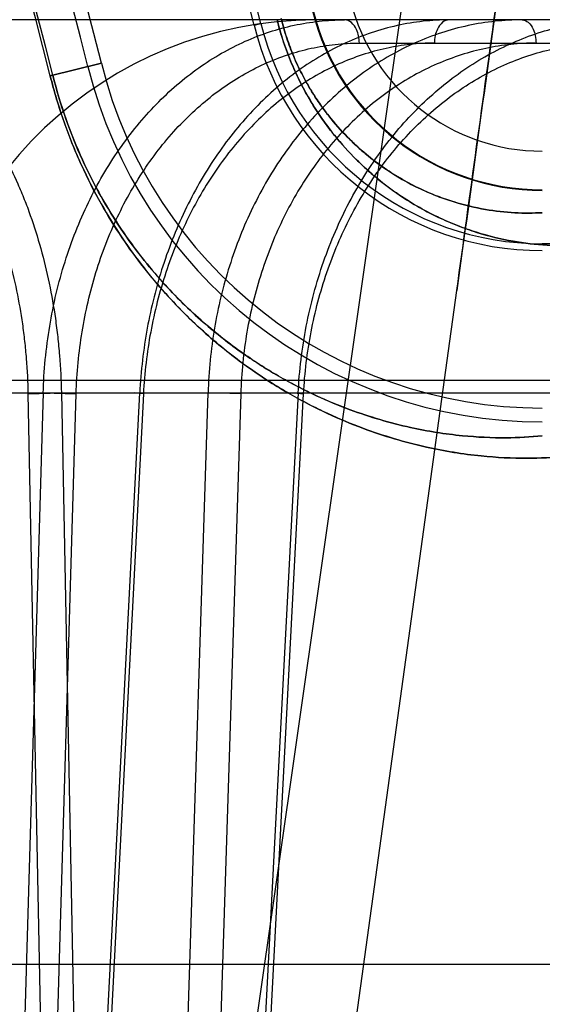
# Model space of a CAD drawing. Header units: millimetres. Extents: x 0 to 297, y 0 to 210.
# Tile 400 of 446: x 240.4892 to 240.549, y 161.228 to 161.3406. Entities that reach past the tile are written whole.
import ezdxf

# ---------------------------------------------------------------- set-up
doc = ezdxf.new("R2010")
doc.units = ezdxf.units.MM
doc.header["$LTSCALE"] = 16.335
doc.layers.get('0').update_dxf_attribs({"linetype": 'CONTINUOUS'})
for name, color, linetype in [('AXES_REF', 7, 'CONTINUOUS'), ('INTFCLR_1', 7, 'CONTINUOUS'), ('INTFCLR_144815', 7, 'CONTINUOUS'), ('INTFCLR_72935', 7, 'CONTINUOUS')]:
    doc.layers.add(name, color=color, linetype=linetype)

msp = doc.modelspace()

# ---------------------------------------------------------------- linework, layer by layer
at = {"color": 7, "linetype": 'Continuous'}
for radius in [8.7262453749, 8.7255, 8.6696226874]:
    msp.add_circle((241.415033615, 154.4105885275), radius, dxfattribs=at)
msp.add_arc((241.415033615, 154.4105885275), 8.64, 278.2771290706, 261.7228709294, dxfattribs=at)
at = {"layer": 'AXES_REF', "color": 9, "linetype": 'Continuous'}
msp.add_arc((241.415033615, 154.4105885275), 7.9600610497, 94.4118118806, 85.5881881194, dxfattribs=at)
at = {"layer": 'INTFCLR_1', "color": 9, "linetype": 'Continuous'}
for p, q in [((240.5167745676, 161.3401731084), (240.5160103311, 161.3399835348)), ((240.4926951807, 161.3342000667), (240.498539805, 161.3356498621))]:
    msp.add_line(p, q, dxfattribs=at)
for centre, radius, start, end in [((240.0467819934, 161.2235885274), 0.5439220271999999, 4.2349584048, 43.61014177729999), ((240.0467819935, 161.2235885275), 0.459427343, 13.9313770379, 41.16544983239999), ((240.0467819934, 161.2235885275), 0.4597294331, 13.9313763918, 41.1654492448), ((240.5489576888, 161.3481563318), 0.0225778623, 193.931376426, 269.9999999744), ((240.5489576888, 161.3481563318), 0.0270771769, 193.9313763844, 270.0000000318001)]:
    msp.add_arc(centre, radius, start, end, dxfattribs=at)
at = {"layer": 'INTFCLR_1', "color": 6, "linetype": 'Continuous'}
for centre, radius, start, end in [((240.0467819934, 161.2235885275), 0.5394259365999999, 10.8985890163, 42.7086480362), ((240.0467819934, 161.2235885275), 0.4834490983, 13.9313766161, 41.16544924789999), ((240.0467819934, 161.2235885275), 0.4842364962, 13.9313763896, 41.16544924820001), ((240.0467819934, 161.2235885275), 0.4654490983, 13.9313761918, 41.1654492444), ((240.0467819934, 161.2235885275), 0.4638621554, 13.9313763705, 41.1654492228), ((240.5489576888, 161.3481563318), 0.0339458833, 193.93137305, 270.0000005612), ((240.5489576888, 161.3481563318), 0.0331584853, 193.9313762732, 270.0000001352), ((240.5489576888, 161.3481563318), 0.0519458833, 193.9313780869, 270.0000003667), ((240.5489576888, 161.3481563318), 0.0535328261, 193.9313764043, 269.9999999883)]:
    msp.add_arc(centre, radius, start, end, dxfattribs=at)
at = {"layer": 'INTFCLR_1', "color": 9, "linetype": 'Continuous'}
for points, knots in [([(240.518624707, 161.340632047), (240.518840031, 161.3397640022), (240.5193321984, 161.3380661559), (240.5202476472, 161.3356329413), (240.5212940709, 161.3333768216), (240.5224329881, 161.3313169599), (240.5236285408, 161.3294589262), (240.5252190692, 161.327297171), (240.5268875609, 161.3253938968), (240.5286008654, 161.3237319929), (240.5302169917, 161.3223132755), (240.5329110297, 161.3202592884), (240.5360898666, 161.3184142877), (240.5392193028, 161.3170567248), (240.5420708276, 161.3160546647), (240.545484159, 161.3152178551), (240.5494092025, 161.314752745), (240.5519327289, 161.3147408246), (240.5531433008, 161.3148015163)], [0, 0, 0, 0, 0.0574620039, 0.1134387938, 0.166877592, 0.2171065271, 0.2645507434, 0.3087290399, 0.3894613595, 0.4267760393, 0.4620386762, 0.5275743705, 0.6441857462, 0.6969909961, 0.7465939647, 0.8382414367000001, 0.9221232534, 1, 1, 1, 1]), ([(240.5190913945, 161.3407478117), (240.5192777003, 161.3399967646), (240.5197039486, 161.3385279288), (240.5204971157, 161.3364233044), (240.5214045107, 161.3344723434), (240.5223922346, 161.3326917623), (240.5234293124, 161.3310863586), (240.5248087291, 161.3292197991), (240.5262558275, 161.3275776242), (240.5277415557, 161.3261451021), (240.5291428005, 161.3249231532), (240.5314775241, 161.3231566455), (240.5342303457, 161.3215744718), (240.5369392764, 161.3204161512), (240.5394047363, 161.3195639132), (240.5423540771, 161.3188597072), (240.5457405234, 161.3184811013), (240.5479152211, 161.3184866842), (240.5489576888, 161.318546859)], [0, 0, 0, 0, 0.05754868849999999, 0.1136049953, 0.167112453, 0.2174228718, 0.2649197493, 0.309146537, 0.3899516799, 0.4273016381, 0.4625873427, 0.5281651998, 0.6447842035, 0.6975091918, 0.7471243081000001, 0.8386489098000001, 0.9223420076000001, 1, 1, 1, 1]), ([(240.492695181, 161.3342000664), (240.4931411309, 161.3324022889), (240.4941772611, 161.3289395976), (240.496150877, 161.3240484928), (240.4983982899, 161.3196393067), (240.5008171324, 161.3157247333), (240.5033042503, 161.3123083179), (240.5065113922, 161.3084918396), (240.5097999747, 161.3052425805), (240.5131146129, 161.3024911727), (240.5161775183, 161.3002097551), (240.5198914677, 161.2978426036), (240.5242294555, 161.2955985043), (240.5294091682, 161.2934348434), (240.5352810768, 161.2916909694), (240.541618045, 161.2906613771), (240.5469420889, 161.2903927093), (240.5501528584, 161.2905448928), (240.5515920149, 161.2906853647)], [0, 0, 0, 0, 0.06983020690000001, 0.1360165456, 0.1985856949, 0.2561722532, 0.3093207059, 0.3577512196, 0.4440024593, 0.4831205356, 0.5200948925, 0.5879287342, 0.6488908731, 0.7039975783, 0.7993757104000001, 0.8790225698, 0.9454860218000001, 1, 1, 1, 1]), ([(240.4929883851, 161.3342727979), (240.4934121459, 161.3325643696), (240.494397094, 161.3292738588), (240.4962736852, 161.3246265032), (240.4984109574, 161.320437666), (240.5007115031, 161.3167191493), (240.5030769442, 161.3134745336), (240.5061272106, 161.3098509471), (240.509254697, 161.3067670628), (240.5124067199, 161.3041568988), (240.5153194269, 161.3019933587), (240.5188501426, 161.2997501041), (240.5229742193, 161.2976256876), (240.5278965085, 161.2955804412), (240.5334757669, 161.2939370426), (240.5394935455, 161.2929764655), (240.5445471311, 161.2927372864), (240.5475926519, 161.2928967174), (240.5489576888, 161.2930348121)], [0, 0, 0, 0, 0.0698671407, 0.1360883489, 0.1986819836, 0.2562926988, 0.3094735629, 0.3579124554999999, 0.4441892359, 0.4833221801, 0.5202930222, 0.5881501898, 0.6490914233, 0.7042036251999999, 0.7995434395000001, 0.8791525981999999, 0.9455413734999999, 1, 1, 1, 1])]:
    msp.add_open_spline(points, degree=3, knots=knots, dxfattribs=at)
at = {"layer": 'INTFCLR_144815', "color": 9, "linetype": 'Continuous'}
for p, q in [((240.6148294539, 161.9152143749), (240.451619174, 160.7740740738)), ((240.6259355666, 161.3405885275), (239.5632996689, 161.3405885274)), ((240.5280412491, 161.337935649), (240.5806433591, 161.337935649)), ((240.4565150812, 160.7106071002), (240.5391830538, 161.3096670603)), ((240.7253734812, 161.2993567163), (239.4518323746, 161.2993567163)), ((239.5301046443, 161.2979436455), (240.6656396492, 161.2979436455)), ((240.4918894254, 161.2979436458), (240.4892129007, 161.2075519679)), ((240.4901481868, 161.2978494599), (240.4939666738, 161.2979436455)), ((240.4901481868, 161.2978494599), (240.4919499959, 161.2055885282)), ((240.4929305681, 161.2055885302), (240.4956578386, 161.2978494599)), ((240.4939666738, 161.2979436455), (240.4957653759, 161.2055885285)), ((240.4982731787, 161.2075519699), (240.5029267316, 161.2979436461)), ((240.5033486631, 161.2978494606), (240.4985944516, 161.2055885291)), ((240.5078419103, 161.2075519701), (240.51073398, 161.2979436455)), ((240.5144778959, 161.2978494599), (240.5115303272, 161.2055885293)), ((240.5210428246, 161.2979436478), (240.5163042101, 161.2075519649)), ((240.5168203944, 161.2055885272), (240.5216611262, 161.2978494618))]:
    msp.add_line(p, q, dxfattribs=at)
at = {"layer": 'INTFCLR_144815', "color": 6, "linetype": 'Continuous'}
for p, q in [((240.4918894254, 161.2979436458), (240.4956578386, 161.2978494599)), ((240.5033486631, 161.2978494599), (240.5023851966, 161.2979369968)), ((240.5144778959, 161.2978494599), (240.51073398, 161.2979436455)), ((240.5205731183, 161.2979311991), (240.5216611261, 161.2978494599)), ((240.5548664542, 161.2325885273), (239.6044529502, 161.2325885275))]:
    msp.add_line(p, q, dxfattribs=at)
for centre, radius, start, end in [((240.5365393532, 161.2955885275), 0.07200000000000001, 89.99999998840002, 176.9999999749), ((240.5230208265, 161.2955885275), 0.045, 90.0000000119, 176.9999999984)]:
    msp.add_arc(centre, radius, start, end, dxfattribs=at)
at = {"layer": 'INTFCLR_144815', "color": 7, "linetype": 'Continuous'}
for points, knots in [([(240.6148294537, 161.9152143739), (240.6151947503, 161.9152215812), (240.6153942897, 161.9141590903), (240.6155283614, 161.9131961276), (240.6155927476, 161.9120472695), (240.6156245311, 161.9107674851), (240.615622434, 161.9093626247), (240.6155902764, 161.9077661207), (240.6155347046, 161.9061213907), (240.6154677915, 161.9046226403), (240.6153982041, 161.9032722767), (240.6153287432, 161.9020406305), (240.6152421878, 161.9006263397), (240.6151430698, 161.8991231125), (240.6150327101, 161.8975485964), (240.6149106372, 161.8958929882), (240.6147658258, 161.8940196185), (240.6145936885, 161.89189107), (240.6143992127, 161.889585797), (240.6141797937, 161.887079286), (240.6139320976, 161.8843432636), (240.6136540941, 161.8813690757), (240.6133417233, 161.8781210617), (240.6129866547, 161.8745245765), (240.6125841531, 161.8705505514), (240.612135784, 161.86622612), (240.6116345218, 161.8614927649), (240.6110522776, 161.8561053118), (240.6104069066, 161.8502516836), (240.6096884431, 161.8438499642), (240.6088828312, 161.8367875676), (240.607944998, 161.8286979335), (240.6068867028, 161.8197102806), (240.6056814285, 161.8096199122), (240.6043155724, 161.7983411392), (240.6027356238, 161.7854656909), (240.6009404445, 161.7710172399), (240.5988901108, 161.7547070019), (240.5965636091, 161.7364005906), (240.5939911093, 161.7163628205), (240.5911748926, 161.6946250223), (240.5881636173, 161.6715699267), (240.5849338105, 161.6470216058), (240.5815339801, 161.6213492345), (240.5779730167, 161.5946169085), (240.5742730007, 161.5669849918), (240.570406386, 161.538243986), (240.5663477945, 161.5082054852), (240.5621249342, 161.4770757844), (240.5577944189, 161.4452692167), (240.5533734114, 161.4129057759), (240.5488238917, 161.3797039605), (240.5440781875, 161.3451712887), (240.5408423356, 161.3216911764), (240.5391830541, 161.3096670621)], [0, 0, 0, 0, 0.0017950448, 0.0035513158, 0.0054803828, 0.007243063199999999, 0.0098972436, 0.012360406, 0.0150941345, 0.0179803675, 0.0197314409, 0.0217371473, 0.0240410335, 0.0266927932, 0.0291384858, 0.0317955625, 0.0348488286, 0.0383697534, 0.04228720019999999, 0.0462147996, 0.0507312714, 0.0557841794, 0.06089060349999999, 0.0667623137, 0.0735395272, 0.0805147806, 0.08812203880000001, 0.0969244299, 0.1071373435, 0.1170550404, 0.1285733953, 0.1420597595, 0.1570654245, 0.1730346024, 0.1919859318, 0.2128826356, 0.236765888, 0.2635166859, 0.2936451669, 0.3274283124, 0.3627698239, 0.4013350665, 0.4416596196, 0.4844146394, 0.5285641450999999, 0.5741551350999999, 0.6213813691, 0.6710402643, 0.7230746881, 0.7757217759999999, 0.8287470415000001, 0.8835523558, 0.9403659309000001, 1, 1, 1, 1]), ([(240.5391830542, 161.3096670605), (240.5406949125, 161.3206191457), (240.5435294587, 161.3411873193), (240.547520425, 161.3702054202), (240.5510280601, 161.3957694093), (240.554129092, 161.4184185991), (240.5568906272, 161.4386295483), (240.5593541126, 161.4566938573), (240.5615803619, 161.4730473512), (240.5636180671, 161.4880422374), (240.5654780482, 161.5017539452), (240.5671501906, 161.5141020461), (240.5686288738, 161.5250387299), (240.5699472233, 161.5348034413), (240.5711240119, 161.5435315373), (240.5721707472, 161.5513058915), (240.5731039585, 161.5582454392), (240.5739414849, 161.5644802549), (240.5746879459, 161.5700426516), (240.5753663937, 161.5751026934), (240.5759720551, 161.5796234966), (240.5765138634, 161.5836706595), (240.5770046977, 161.587339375), (240.577450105, 161.5906705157), (240.5778564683, 161.5937113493), (240.5782227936, 161.5964538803), (240.5785580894, 161.5989652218), (240.5788653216, 161.6012673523), (240.579145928, 161.6033707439), (240.5794123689, 161.6053686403), (240.5796614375, 161.6072369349), (240.5798706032, 161.6088064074), (240.5800880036, 161.6104380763), (240.5802370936, 161.6115573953), (240.5803348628, 161.612291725)], [0, 0, 0, 0, 0.1086009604, 0.2039477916, 0.2877238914, 0.3620651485, 0.4285031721, 0.4880977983, 0.5411506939, 0.5906228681, 0.6367442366, 0.6770723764, 0.71302358, 0.7451511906, 0.7738599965, 0.7995341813, 0.8222066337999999, 0.8426397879, 0.8613279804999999, 0.8773350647, 0.8927886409, 0.9061319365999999, 0.9174444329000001, 0.9291470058, 0.9391444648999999, 0.9475796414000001, 0.9563257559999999, 0.9640319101, 0.9703936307, 0.9771701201, 0.9838307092, 0.9889079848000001, 0.9927231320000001, 1, 1, 1, 1])]:
    msp.add_open_spline(points, degree=3, knots=knots, dxfattribs=at)
at = {"layer": 'INTFCLR_144815', "color": 9, "linetype": 'Continuous'}
for points, knots in [([(240.4661987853, 161.3405885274), (240.4679962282, 161.3405885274), (240.4707400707, 161.3401633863), (240.4737317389, 161.339001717), (240.4754202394, 161.338142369), (240.478000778, 161.336606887), (240.4808020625, 161.3342538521), (240.4832360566, 161.331464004), (240.4845864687, 161.3296720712), (240.4866003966, 161.3267241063), (240.4883118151, 161.3234883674), (240.4897405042, 161.3200625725), (240.4906565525, 161.3176153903), (240.4920677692, 161.3131228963), (240.493032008, 161.3084452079), (240.4935574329, 161.3043321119), (240.4938301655, 161.3015041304), (240.4939377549, 161.2993699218), (240.4939666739, 161.2979436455)], [0, 0, 0, 0, 0.0967659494, 0.1466539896, 0.1724019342, 0.1986761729, 0.308236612, 0.3671749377, 0.3978274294, 0.4289742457, 0.5593456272, 0.5937296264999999, 0.6288132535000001, 0.6999763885, 0.8470702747, 0.8850494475, 0.9232001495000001, 1, 1, 1, 1]), ([(240.5280412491, 161.337935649), (240.5280382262, 161.3382108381), (240.5279825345, 161.3387391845), (240.5277196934, 161.3395631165), (240.5272362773, 161.3403139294), (240.5266220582, 161.3405885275), (240.5263423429, 161.3405885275)], [0, 0, 0, 0, 0.2411050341, 0.4612735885, 0.7549441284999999, 1, 1, 1, 1]), ([(240.5383116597, 161.3405885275), (240.5380446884, 161.3405885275), (240.5374498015, 161.3403365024), (240.5369532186, 161.3396049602), (240.536675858, 161.3387710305), (240.536615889, 161.3382210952), (240.5366127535, 161.337935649)], [0, 0, 0, 0, 0.2337804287, 0.5201910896, 0.7500264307, 1, 1, 1, 1]), ([(240.5466497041, 161.3405885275), (240.5469012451, 161.3405885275), (240.5474684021, 161.3403249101), (240.5479202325, 161.3395976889), (240.5481781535, 161.338768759), (240.5482335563, 161.338220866), (240.5482364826, 161.337935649)], [0, 0, 0, 0, 0.2252464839, 0.5111234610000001, 0.7445843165, 1, 1, 1, 1]), ([(240.4641008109, 161.337935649), (240.4657886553, 161.3379356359), (240.4683652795, 161.3375362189), (240.471173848, 161.3364437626), (240.4727589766, 161.3356361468), (240.4751815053, 161.3341927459), (240.4778107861, 161.331980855), (240.4800943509, 161.3293584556), (240.4813612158, 161.3276740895), (240.4832506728, 161.3249029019), (240.484855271, 161.3218611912), (240.486194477, 161.3186411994), (240.4870531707, 161.3163407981), (240.4883758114, 161.31211771), (240.4892777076, 161.3077206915), (240.489768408, 161.3038546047), (240.4900226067, 161.3011962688), (240.490121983, 161.2991901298), (240.4901481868, 161.2978494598)], [0, 0, 0, 0, 0.0967190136, 0.1465806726, 0.1723146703, 0.1985760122, 0.3080971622, 0.3670217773, 0.3976693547, 0.4288123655, 0.5591857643, 0.5935747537, 0.6286656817, 0.6998490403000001, 0.8469959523, 0.8849916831, 0.9231605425, 1, 1, 1, 1]), ([(240.4956578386, 161.2978494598), (240.4956928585, 161.2990345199), (240.4958399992, 161.3013975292), (240.4962932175, 161.3049078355), (240.4969760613, 161.3083539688), (240.49788215, 161.3117104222), (240.4990056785, 161.3149522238), (240.5003388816, 161.3180561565), (240.5018719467, 161.32100122), (240.5035949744, 161.3237667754), (240.5054951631, 161.3263336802), (240.5075601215, 161.3286824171), (240.5097740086, 161.3307969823), (240.5121223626, 161.3326617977), (240.5145888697, 161.3342641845), (240.5171567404, 161.3355915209), (240.5198062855, 161.3366337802), (240.522516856, 161.3373841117), (240.5252684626, 161.3378355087), (240.5271187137, 161.337935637), (240.5280412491, 161.337935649)], [0, 0, 0, 0, 0.0625751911, 0.1248556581, 0.1866808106, 0.2478568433, 0.308207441, 0.3676164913, 0.4259976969, 0.4832810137, 0.5394189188, 0.5943734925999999, 0.6481451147, 0.7007911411, 0.7524180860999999, 0.8031453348, 0.8531013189, 0.9024260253, 0.9513082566, 1, 1, 1, 1]), ([(240.5366127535, 161.337935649), (240.5356879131, 161.3379356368), (240.5338308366, 161.3378348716), (240.5310663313, 161.3373820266), (240.5283376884, 161.3366300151), (240.5256654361, 161.33558644), (240.523069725, 161.3342583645), (240.5205693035, 161.332655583), (240.5181808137, 161.3307902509), (240.5159210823, 161.328675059), (240.5138052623, 161.3263258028), (240.5118495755, 161.3237586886), (240.5100666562, 161.3209931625), (240.5084695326, 161.3180479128), (240.5070685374, 161.3149432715), (240.5058743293, 161.31170075), (240.504895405, 161.3083448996), (240.5041380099, 161.3049014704), (240.5036086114, 161.3013953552), (240.5034096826, 161.2990338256), (240.5033486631, 161.2978494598)], [0, 0, 0, 0, 0.0484674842, 0.09724098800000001, 0.1465391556, 0.1965208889, 0.2473248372, 0.2990923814, 0.351934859, 0.4059259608, 0.4610962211, 0.5174293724, 0.5748699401, 0.6333655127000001, 0.6928507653, 0.7532178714, 0.8143042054, 0.8759073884, 0.9378494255, 1, 1, 1, 1]), ([(240.5482364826, 161.337935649), (240.5472749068, 161.3379356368), (240.5453471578, 161.3378353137), (240.5424799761, 161.337383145), (240.5396562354, 161.3366318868), (240.5368971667, 161.3355890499), (240.5342236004, 161.3342615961), (240.5316549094, 161.3326592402), (240.5292082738, 161.3307941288), (240.5269009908, 161.3286789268), (240.5247485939, 161.3263294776), (240.5227676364, 161.3237619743), (240.5209709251, 161.3209959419), (240.5193716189, 161.318050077), (240.5179800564, 161.3149447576), (240.516806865, 161.3117015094), (240.5158603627, 161.3083449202), (240.5151464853, 161.30490075), (240.5146714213, 161.3013939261), (240.5145157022, 161.2990331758), (240.5144778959, 161.2978494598)], [0, 0, 0, 0, 0.0498726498, 0.09990516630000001, 0.1502864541, 0.2011534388, 0.25263064, 0.3048543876, 0.3579391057, 0.4119677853, 0.4669861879, 0.5229973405, 0.5799694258, 0.6378754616, 0.6966772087, 0.7562949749, 0.8165953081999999, 0.8774051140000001, 0.9385746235, 1, 1, 1, 1]), ([(240.5216611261, 161.2978494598), (240.5217233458, 161.299035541), (240.5219281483, 161.3014010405), (240.5224764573, 161.3049118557), (240.5232624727, 161.308358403), (240.5242789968, 161.3117151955), (240.5255194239, 161.3149572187), (240.5269751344, 161.3180612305), (240.5286354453, 161.3210062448), (240.5304895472, 161.3237715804), (240.5325236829, 161.326338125), (240.5347244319, 161.3286863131), (240.5370749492, 161.3308002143), (240.5395597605, 161.3326642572), (240.5421615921, 161.334265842), (240.5448626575, 161.3355924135), (240.5476422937, 161.3366340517), (240.5504789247, 161.3373839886), (240.5533517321, 161.3378352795), (240.5552809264, 161.337935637), (240.5562422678, 161.337935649)], [0, 0, 0, 0, 0.0611914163, 0.1222153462, 0.1829330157, 0.2431697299, 0.3027654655, 0.3616159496, 0.4196421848, 0.4767773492, 0.5329717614, 0.5881802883, 0.6423889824, 0.6956352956, 0.7479993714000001, 0.7995680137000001, 0.850430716, 0.900683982, 0.9504712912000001, 1, 1, 1, 1])]:
    msp.add_open_spline(points, degree=3, knots=knots, dxfattribs=at)
at = {"layer": 'INTFCLR_144815', "color": 6, "linetype": 'Continuous'}
for points, knots in [([(240.4918894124, 161.2979436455), (240.4919278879, 161.2992167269), (240.4920893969, 161.3017644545), (240.4925862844, 161.3055576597), (240.4933381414, 161.3092958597), (240.4943354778, 161.3129240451), (240.4955638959, 161.316402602), (240.4970086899, 161.3197090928), (240.4986657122, 161.3228409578), (240.5005254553, 161.3257787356), (240.5025683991, 161.3284926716), (240.50477406, 161.3309613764), (240.5071291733, 161.3331751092), (240.5096261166, 161.3351272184), (240.5122432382, 161.3367993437), (240.5149546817, 161.3381765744), (240.5177285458, 161.3392486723), (240.520553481, 161.3400173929), (240.5234285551, 161.3404838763), (240.5253683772, 161.3405885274), (240.5263423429, 161.3405885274)], [0, 0, 0, 0, 0.0631976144, 0.1265589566, 0.1896844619, 0.2522453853, 0.3131073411, 0.3725758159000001, 0.4311278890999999, 0.4887472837, 0.5449165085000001, 0.599488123, 0.6528112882, 0.7050835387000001, 0.7565270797, 0.8066698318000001, 0.8557317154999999, 0.9038293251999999, 0.9516729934, 1, 1, 1, 1]), ([(240.5383116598, 161.3405885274), (240.5373185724, 161.3405885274), (240.5353167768, 161.3404787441), (240.5323295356, 161.3399842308), (240.5293687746, 161.3391577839), (240.5264794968, 161.3380100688), (240.5236929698, 161.3365592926), (240.5210254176, 161.3348221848), (240.5184825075, 161.3328057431), (240.5160782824, 161.3305209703), (240.5138383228, 161.3279939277), (240.5117774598, 161.3252468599), (240.5099058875, 161.3222982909), (240.5082303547, 161.3191598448), (240.5067667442, 161.315861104), (240.5055272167, 161.3124364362), (240.5045196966, 161.3089230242), (240.5037432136, 161.3053338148), (240.503196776, 161.3016694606), (240.5029902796, 161.2991935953), (240.5029267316, 161.2979436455)], [0, 0, 0, 0, 0.0489165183, 0.09851922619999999, 0.1488646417, 0.2000363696, 0.2513763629, 0.3033548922, 0.3566009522, 0.4110109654, 0.4665169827, 0.5227420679, 0.579989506, 0.6383742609, 0.6978243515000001, 0.7575985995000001, 0.8176298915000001, 0.8777250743, 0.938351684, 1, 1, 1, 1]), ([(240.5466497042, 161.3405885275), (240.545618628, 161.3405885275), (240.5435434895, 161.3404792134), (240.5404493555, 161.3399853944), (240.5373890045, 161.3391597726), (240.5344088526, 161.338012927), (240.5315413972, 161.3365627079), (240.5288034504, 161.3348259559), (240.5262005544, 161.3328097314), (240.5237470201, 161.3305249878), (240.5214691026, 161.3279977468), (240.5193821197, 161.3252501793), (240.5174960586, 161.3223010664), (240.5158175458, 161.3191620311), (240.5143625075, 161.315862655), (240.5131433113, 161.3124372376), (240.5121675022, 161.3089230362), (240.5114331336, 161.3053331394), (240.5109391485, 161.3016681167), (240.5107746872, 161.2991929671), (240.5107339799, 161.2979436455)], [0, 0, 0, 0, 0.0502737, 0.1011002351, 0.1525041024, 0.2045410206, 0.2565222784, 0.3089261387, 0.3623936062, 0.4168290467, 0.4721774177, 0.5280823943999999, 0.5848720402, 0.6426851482, 0.7014740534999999, 0.7605299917, 0.8198131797, 0.8791592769, 0.9390526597, 1, 1, 1, 1]), ([(240.5210428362, 161.2979436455), (240.5211088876, 161.2992177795), (240.5213291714, 161.3017681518), (240.5219243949, 161.3055620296), (240.5227847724, 161.3093007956), (240.5238992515, 161.312929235), (240.5252511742, 161.3164079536), (240.526825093, 161.3197145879), (240.5286168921, 161.3228464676), (240.5306162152, 161.3257839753), (240.5328017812, 161.3284973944), (240.5351516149, 161.3309655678), (240.5376519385, 161.3331786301), (240.5402946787, 161.3351299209), (240.5430566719, 161.3368011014), (240.545910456, 161.3381775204), (240.5488227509, 161.3392490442), (240.5517820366, 161.3400173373), (240.5547874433, 161.3404836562), (240.5568126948, 161.3405885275), (240.5578290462, 161.3405885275)], [0, 0, 0, 0, 0.0617823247, 0.1238447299, 0.1858195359, 0.247403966, 0.3074912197, 0.3663888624, 0.4245774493, 0.4820469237, 0.5382776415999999, 0.5931090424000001, 0.6468783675, 0.699766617, 0.7519718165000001, 0.8029757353, 0.8529596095, 0.9020028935, 0.950783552, 1, 1, 1, 1])]:
    msp.add_open_spline(points, degree=3, knots=knots, dxfattribs=at)
at = {"layer": 'INTFCLR_72935', "color": 9, "linetype": 'Continuous'}
for p, q in [((240.5160103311, 161.3399835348), (240.5167745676, 161.3401731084)), ((240.498539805, 161.3356498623), (240.4926951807, 161.3342000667))]:
    msp.add_line(p, q, dxfattribs=at)
at = {"layer": 'INTFCLR_72935', "color": 6, "linetype": 'Continuous'}
msp.add_line((240.5684167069, 161.3149978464), (240.5489576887, 161.3149978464), dxfattribs=at)
for centre, radius, start, end in [((240.0467819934, 161.2235885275), 0.5437250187, 9.9390037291, 43.6299210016), ((240.0467819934, 161.2235885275), 0.4834490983, 13.9313766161, 41.16544924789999), ((240.0467819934, 161.2235885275), 0.4842364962, 13.9313763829, 41.16544925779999), ((240.0467819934, 161.2235885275), 0.4654490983, 13.9313761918, 41.1654492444), ((240.0467819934, 161.2235885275), 0.4638621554, 13.9313763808, 41.1654492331), ((240.5489576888, 161.3481563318), 0.027, 193.9313763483, 269.9999998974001), ((240.5489576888, 161.3481563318), 0.0339458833, 193.93137305, 270.0000005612), ((240.5489576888, 161.3481563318), 0.0331584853, 193.9313763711, 269.9999997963), ((240.5489576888, 161.3481563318), 0.0519458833, 193.9313780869, 270.0000003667), ((240.5489576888, 161.3481563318), 0.0535328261, 193.931376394, 269.9999999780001)]:
    msp.add_arc(centre, radius, start, end, dxfattribs=at)
at = {"layer": 'INTFCLR_72935', "color": 9, "linetype": 'Continuous'}
for centre, radius, start, end in [((240.0467819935, 161.2235885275), 0.459427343, 13.9313770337, 41.16544984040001), ((240.0467819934, 161.2235885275), 0.4597294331, 13.9313763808, 41.1654492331)]:
    msp.add_arc(centre, radius, start, end, dxfattribs=at)
for points, knots in [([(240.5531433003, 161.3148015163), (240.5519322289, 161.3147407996), (240.5494068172, 161.314752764), (240.5454773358, 161.315218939), (240.542057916, 161.3160578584), (240.5392017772, 161.3170641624), (240.5369302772, 161.318050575), (240.5345886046, 161.3192848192), (240.5321857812, 161.3208103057), (240.5297345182, 161.3226834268), (240.5272475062, 161.3249847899), (240.5252286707, 161.3272857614), (240.5236404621, 161.3294414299), (240.5224397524, 161.3313054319), (240.5212987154, 161.3333673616), (240.5202523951, 161.3356219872), (240.5193355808, 161.3380567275), (240.5188419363, 161.3397563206), (240.5186247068, 161.3406320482)], [0, 0, 0, 0, 0.07790330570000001, 0.1618667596, 0.2536806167, 0.3034199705, 0.3562896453, 0.4126322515, 0.4733102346, 0.5389302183, 0.6105590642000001, 0.6906636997, 0.7351564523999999, 0.7824908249, 0.8330084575, 0.8864378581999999, 0.9420335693, 1, 1, 1, 1]), ([(240.5489576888, 161.3185468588), (240.5479147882, 161.3184866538), (240.5457384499, 161.3184811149), (240.5423481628, 161.3188605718), (240.5393936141, 161.3195667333), (240.5369240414, 161.3204222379), (240.5349577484, 161.3212642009), (240.5329308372, 161.3223209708), (240.5308487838, 161.3236305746), (240.5287243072, 161.3252418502), (240.5265674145, 161.3272252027), (240.5248168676, 161.3292103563), (240.5234393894, 161.3310715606), (240.5223982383, 161.3326816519), (240.5214084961, 161.3344641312), (240.5205012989, 161.3364137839), (240.5197067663, 161.3385198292), (240.5192792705, 161.3399901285), (240.5190913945, 161.3407478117)], [0, 0, 0, 0, 0.077684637, 0.1614602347, 0.2531489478, 0.3029013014, 0.3556901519, 0.4120655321, 0.4727178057, 0.538390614, 0.6100777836, 0.690278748, 0.7347779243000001, 0.7821808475, 0.8327613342, 0.8862761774, 0.9419483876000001, 1, 1, 1, 1]), ([(240.5515920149, 161.2906853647), (240.5501503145, 161.2905446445), (240.5469343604, 161.2903924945), (240.541605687, 161.2906626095), (240.5352735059, 161.2916932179), (240.529416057, 161.2934332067), (240.5250159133, 161.2952696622), (240.5222566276, 161.2966191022), (240.5192592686, 161.2982472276), (240.515340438, 161.3007409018), (240.5114629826, 161.3037902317), (240.5082844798, 161.3067384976), (240.5057879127, 161.3093506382), (240.5032821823, 161.3123367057), (240.5007971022, 161.3157550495), (240.498389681, 161.3196553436), (240.4961398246, 161.3240722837), (240.4941722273, 161.3289539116), (240.4931373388, 161.332417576), (240.4926951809, 161.3342000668)], [0, 0, 0, 0, 0.0546088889, 0.1211683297, 0.2007950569, 0.2959181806, 0.3507413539, 0.380380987, 0.4116808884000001, 0.4792976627, 0.5552209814, 0.5972744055, 0.6426583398, 0.6913478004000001, 0.7441210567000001, 0.8018425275, 0.8639600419, 0.9307654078, 1, 1, 1, 1]), ([(240.5489576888, 161.2930348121), (240.547590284, 161.2928964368), (240.5445398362, 161.2927370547), (240.5394818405, 161.2929775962), (240.5334685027, 161.293939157), (240.5279030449, 161.2955789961), (240.5237205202, 161.2973151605), (240.5210979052, 161.2985924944), (240.5182482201, 161.3001340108), (240.514523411, 161.3024969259), (240.5108360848, 161.3053890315), (240.5078139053, 161.3081864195), (240.505439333, 161.3106659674), (240.5030564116, 161.3135009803), (240.5006926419, 161.3167475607), (240.4984030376, 161.3204523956), (240.4962632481, 161.3246488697), (240.4943923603, 161.329287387), (240.4934084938, 161.3325788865), (240.4929883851, 161.3342727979)], [0, 0, 0, 0, 0.0545518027, 0.1210381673, 0.2006278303, 0.2957140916, 0.3505402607, 0.3802099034, 0.4114671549, 0.4791025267, 0.5550208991, 0.5971000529, 0.6424803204, 0.6911977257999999, 0.7439878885, 0.8017400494, 0.8638847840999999, 0.9307288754, 1, 1, 1, 1])]:
    msp.add_open_spline(points, degree=3, knots=knots, dxfattribs=at)

doc.saveas('drawing.dxf')
